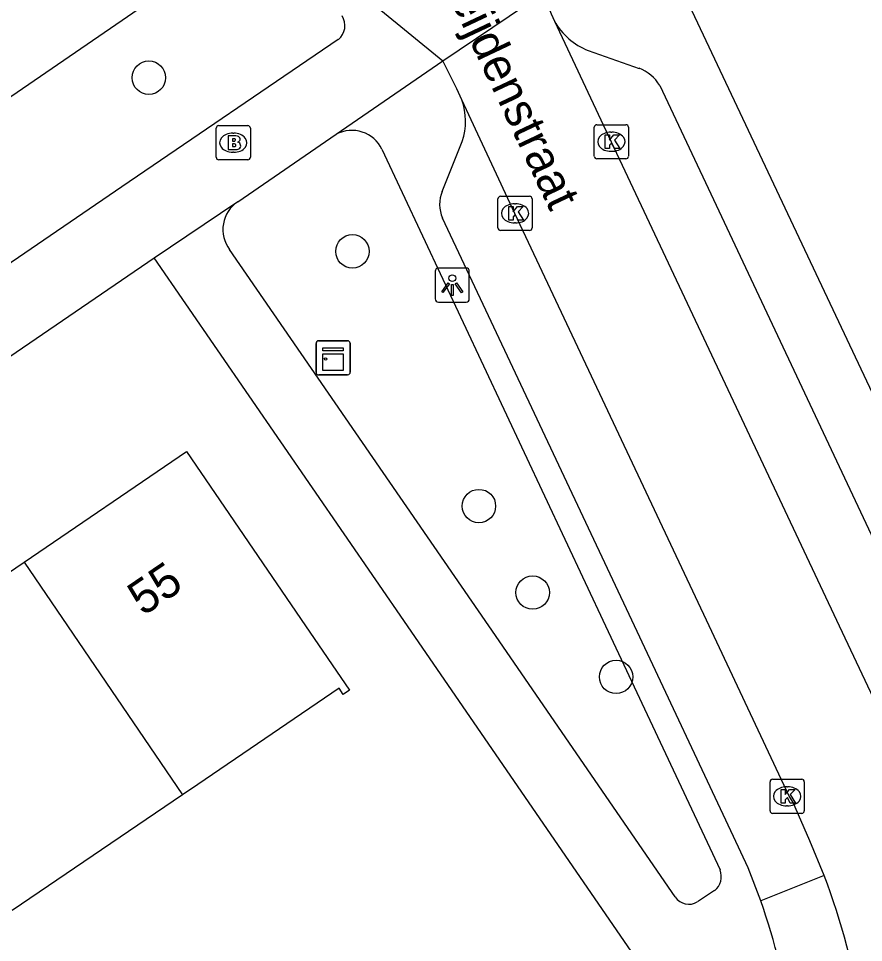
# Model space of a CAD drawing. Extents: x 158087 to 159494, y 382905 to 383981.
# Drawn here: x 158436.85 to 158461.58, y 383490.73 to 383517.78 of the extents above; entities that cross this region are included whole.
import ezdxf

# ---------------------------------------------------------------- set-up
doc = ezdxf.new("R2010")
doc.units = 0
for name, color, linetype in [('IMGEO_Boom', 7, 'Continuous'), ('IMGEO_Brandkraan', 7, 'Continuous'), ('IMGEO_Fietspad_gesloten', 7, 'Continuous'), ('IMGEO_Kast', 7, 'Continuous'), ('IMGEO_Kolk', 7, 'Continuous'), ('IMGEO_Lichtpunt', 7, 'Continuous'), ('IMGEO_Openbare_ruimte_label', 7, 'Continuous'), ('IMGEO_Pand', 7, 'Continuous'), ('IMGEO_Pand_nummerreeks', 7, 'Continuous'), ('IMGEO_Rijbaan_lokaal_open', 7, 'Continuous'), ('IMGEO_Voetpad_open', 7, 'Continuous')]:
    doc.layers.add(name, color=color, linetype=linetype)

msp = doc.modelspace()

# ---------------------------------------------------------------- linework, layer by layer
at = {"layer": 'IMGEO_Boom'}
for centre in [(158440.663, 383516.049), (158446.623, 383510.965), (158450.325, 383503.509), (158451.897, 383500.976), (158454.339, 383498.507)]:
    msp.add_circle(centre, 0.489, dxfattribs=at)
at = {"layer": 'IMGEO_Brandkraan'}
for p, q in [((158442.709, 383514.645), (158443.561, 383514.645)), ((158442.634, 383513.719), (158442.634, 383514.571)), ((158443.122, 383514.425), (158443.147, 383514.425)), ((158443.635, 383514.571), (158443.635, 383513.719)), ((158443.145, 383513.865), (158443.12, 383513.865)), ((158443.561, 383513.645), (158442.709, 383513.645))]:
    msp.add_line(p, q, dxfattribs=at)
for points in [[(158442.709, 383514.645), (158443.561, 383514.645)], [(158442.634, 383513.719), (158442.634, 383514.571)], [(158443.635, 383514.571), (158443.635, 383513.719)], [(158442.982, 383514.345), (158442.982, 383513.945), (158443.195, 383513.945)], [(158443.213, 383514.345), (158442.982, 383514.345)], [(158443.161, 383514.264), (158443.107, 383514.264), (158443.107, 383514.188)], [(158443.107, 383514.188), (158443.16, 383514.188)], [(158443.169, 383514.112), (158443.107, 383514.112), (158443.107, 383514.031)], [(158443.107, 383514.031), (158443.169, 383514.031)], [(158443.561, 383513.645), (158442.709, 383513.645)]]:
    msp.add_lwpolyline(points, dxfattribs=at)
for centre, radius, start, end in [((158442.711, 383514.569), 0.0765, 91.552, 178.448), ((158442.711, 383514.569), 0.0765, 91.552, 178.448), ((158443.559, 383514.569), 0.0765, 1.552, 88.448), ((158443.559, 383514.569), 0.0765, 1.552, 88.448), ((158443.162, 383514.226), 0.0379, 267.8285, 90.9355), ((158443.17, 383514.071), 0.0404, 269.8759, 90.5077), ((158443.217, 383514.2), 0.145, 59.4692, 91.5367), ((158443.242, 383514.247), 0.0922, 285.5137, 58.1501), ((158443.247, 383514.055), 0.105, 301.3115, 78.989), ((158443.201, 383514.196), 0.251, 268.6676, 293.5347), ((158442.711, 383513.721), 0.0765, 181.552, 268.448), ((158442.711, 383513.721), 0.0765, 181.552, 268.448), ((158443.559, 383513.721), 0.0765, 271.552, 358.448), ((158443.559, 383513.721), 0.0765, 271.552, 358.448)]:
    msp.add_arc(centre, radius, start, end, dxfattribs=at)
for centre, major_axis, ratio, start_param, end_param in [((158443.121, 383514.145), (-0.387, 0.002), 0.722429, 4.712389, 7.853982), ((158443.146, 383514.145), (-0.39, 0.002), 0.717154, 1.570796, 4.712389)]:
    msp.add_ellipse(centre, major_axis=major_axis, ratio=ratio, start_param=start_param, end_param=end_param, dxfattribs=at)
at = {"layer": 'IMGEO_Fietspad_gesloten'}
msp.add_lwpolyline([(158406.477, 383492.138), (158407.038, 383492.595), (158415.949, 383500), (158420.474, 383503.76), (158424.552, 383506.994), (158427.887, 383509.53), (158436.47, 383515.388), (158443.607, 383520.298), (158444.263, 383520.715), (158445.933, 383521.775)], dxfattribs=at)
at = {"layer": 'IMGEO_Kast'}
for p, q in [((158445.557, 383507.424), (158445.557, 383508.265)), ((158445.557, 383508.265), (158445.557, 383507.424)), ((158445.632, 383508.349), (158446.473, 383508.349)), ((158446.473, 383508.349), (158445.632, 383508.349)), ((158446.557, 383508.274), (158446.557, 383507.433)), ((158446.557, 383507.433), (158446.557, 383508.274)), ((158446.482, 383507.349), (158445.641, 383507.349)), ((158445.641, 383507.349), (158446.482, 383507.349))]:
    msp.add_line(p, q, dxfattribs=at)
for points in [[(158445.752, 383508.139), (158446.352, 383508.139), (158446.352, 383508.054), (158445.752, 383508.054), (158445.752, 383508.139)], [(158445.752, 383507.964), (158446.352, 383507.964), (158446.352, 383507.475), (158445.752, 383507.475), (158445.752, 383507.964)]]:
    msp.add_lwpolyline(points, dxfattribs=at)
msp.add_circle((158445.836, 383507.813), 0.0377, dxfattribs=at)
for centre, start, end in [((158445.635, 383508.271), 92.4484, 184.2845), ((158445.635, 383508.271), 92.4484, 184.2845), ((158446.479, 383508.271), 2.4484, 94.2845), ((158446.479, 383508.271), 2.4484, 94.2845), ((158445.635, 383507.427), 182.4484, 274.2845), ((158445.635, 383507.427), 182.4484, 274.2845), ((158446.479, 383507.427), 272.4484, 4.2845), ((158446.479, 383507.427), 272.4484, 4.2845)]:
    msp.add_arc(centre, 0.0779, start, end, dxfattribs=at)
at = {"layer": 'IMGEO_Kolk'}
for p, q in [((158453.776, 383514.673), (158454.628, 383514.673)), ((158453.701, 383513.747), (158453.701, 383514.599)), ((158454.189, 383514.453), (158454.214, 383514.453)), ((158454.702, 383514.599), (158454.702, 383513.747)), ((158454.212, 383513.893), (158454.187, 383513.893)), ((158454.628, 383513.673), (158453.776, 383513.673)), ((158450.881, 383511.651), (158450.881, 383512.503)), ((158450.956, 383512.577), (158451.808, 383512.577)), ((158451.882, 383512.503), (158451.882, 383511.651)), ((158451.369, 383512.357), (158451.394, 383512.357)), ((158451.392, 383511.797), (158451.367, 383511.797)), ((158451.808, 383511.577), (158450.956, 383511.577)), ((158458.845, 383494.586), (158458.845, 383495.438)), ((158458.92, 383495.512), (158459.772, 383495.512)), ((158459.846, 383495.438), (158459.846, 383494.586)), ((158459.333, 383495.292), (158459.358, 383495.292)), ((158459.356, 383494.732), (158459.331, 383494.732)), ((158459.772, 383494.512), (158458.92, 383494.512))]:
    msp.add_line(p, q, dxfattribs=at)
for points in [[(158453.776, 383514.673), (158454.628, 383514.673)], [(158453.701, 383513.747), (158453.701, 383514.599)], [(158454.022, 383514.373), (158454.145, 383514.373), (158454.145, 383514.222), (158454.275, 383514.373), (158454.439, 383514.373), (158454.293, 383514.222), (158454.446, 383513.973), (158454.294, 383513.973), (158454.209, 383514.137), (158454.145, 383514.07), (158454.145, 383513.973), (158454.022, 383513.973), (158454.022, 383514.373)], [(158454.702, 383514.599), (158454.702, 383513.747)], [(158454.628, 383513.673), (158453.776, 383513.673)], [(158450.881, 383511.651), (158450.881, 383512.503)], [(158450.956, 383512.577), (158451.808, 383512.577)], [(158451.882, 383512.503), (158451.882, 383511.651)], [(158451.202, 383512.277), (158451.325, 383512.277), (158451.325, 383512.126), (158451.455, 383512.277), (158451.619, 383512.277), (158451.473, 383512.126), (158451.626, 383511.877), (158451.474, 383511.877), (158451.389, 383512.041), (158451.325, 383511.974), (158451.325, 383511.877), (158451.202, 383511.877), (158451.202, 383512.277)], [(158451.808, 383511.577), (158450.956, 383511.577)], [(158458.845, 383494.586), (158458.845, 383495.438)], [(158458.92, 383495.512), (158459.772, 383495.512)], [(158459.846, 383495.438), (158459.846, 383494.586)], [(158459.166, 383495.212), (158459.289, 383495.212), (158459.289, 383495.061), (158459.419, 383495.212), (158459.583, 383495.212), (158459.437, 383495.061), (158459.59, 383494.812), (158459.438, 383494.812), (158459.353, 383494.976), (158459.289, 383494.909), (158459.289, 383494.812), (158459.166, 383494.812), (158459.166, 383495.212)], [(158459.772, 383494.512), (158458.92, 383494.512)]]:
    msp.add_lwpolyline(points, dxfattribs=at)
for centre, start, end in [((158453.778, 383514.597), 91.552, 178.448), ((158453.778, 383514.597), 91.552, 178.448), ((158454.626, 383514.597), 1.552, 88.448), ((158454.626, 383514.597), 1.552, 88.448), ((158453.778, 383513.749), 181.552, 268.448), ((158453.778, 383513.749), 181.552, 268.448), ((158454.626, 383513.749), 271.552, 358.448), ((158454.626, 383513.749), 271.552, 358.448), ((158450.958, 383512.501), 91.552, 178.448), ((158450.958, 383512.501), 91.552, 178.448), ((158451.806, 383512.501), 1.552, 88.448), ((158451.806, 383512.501), 1.552, 88.448), ((158450.958, 383511.653), 181.552, 268.448), ((158450.958, 383511.653), 181.552, 268.448), ((158451.806, 383511.653), 271.552, 358.448), ((158451.806, 383511.653), 271.552, 358.448), ((158458.922, 383495.436), 91.552, 178.448), ((158458.922, 383495.436), 91.552, 178.448), ((158459.77, 383495.436), 1.552, 88.448), ((158459.77, 383495.436), 1.552, 88.448), ((158458.922, 383494.588), 181.552, 268.448), ((158458.922, 383494.588), 181.552, 268.448), ((158459.77, 383494.588), 271.552, 358.448), ((158459.77, 383494.588), 271.552, 358.448)]:
    msp.add_arc(centre, 0.0765, start, end, dxfattribs=at)
for centre, major_axis, ratio, start_param, end_param in [((158454.188, 383514.173), (-0.387, 0.002), 0.722429, 4.712389, 7.853982), ((158454.213, 383514.173), (-0.39, 0.002), 0.717154, 1.570796, 4.712389), ((158451.368, 383512.077), (-0.387, 0.002), 0.722429, 4.712389, 7.853982), ((158451.393, 383512.077), (-0.39, 0.002), 0.717154, 1.570796, 4.712389), ((158459.332, 383495.012), (-0.387, 0.002), 0.722429, 4.712389, 7.853982), ((158459.357, 383495.012), (-0.39, 0.002), 0.717154, 1.570796, 4.712389)]:
    msp.add_ellipse(centre, major_axis=major_axis, ratio=ratio, start_param=start_param, end_param=end_param, dxfattribs=at)
at = {"layer": 'IMGEO_Lichtpunt'}
for p, q in [((158449.047, 383510.382), (158449.047, 383509.575)), ((158449.047, 383510.382), (158449.047, 383509.575)), ((158449.949, 383510.477), (158449.141, 383510.477)), ((158449.949, 383510.477), (158449.141, 383510.477)), ((158450.043, 383509.575), (158450.043, 383510.382)), ((158450.043, 383509.575), (158450.043, 383510.382)), ((158449.141, 383509.481), (158449.949, 383509.481)), ((158449.141, 383509.481), (158449.949, 383509.481))]:
    msp.add_line(p, q, dxfattribs=at)
for points in [[(158449.421, 383510.046), (158449.46, 383510.018), (158449.272, 383509.756), (158449.234, 383509.783), (158449.421, 383510.046)], [(158449.633, 383510.018), (158449.671, 383510.045), (158449.858, 383509.783), (158449.819, 383509.755), (158449.633, 383510.018)], [(158449.523, 383509.998), (158449.57, 383509.998), (158449.57, 383509.676), (158449.523, 383509.676), (158449.523, 383509.998)]]:
    msp.add_lwpolyline(points, dxfattribs=at)
msp.add_circle((158449.546, 383510.18), 0.0994, dxfattribs=at)
for centre, start, end in [((158449.141, 383510.382), 90, 180), ((158449.141, 383510.382), 90, 180), ((158449.949, 383510.382), 0, 90), ((158449.949, 383510.382), 0, 90), ((158449.141, 383509.575), 180, 270), ((158449.141, 383509.575), 180, 270), ((158449.949, 383509.575), 270, 0), ((158449.949, 383509.575), 270, 360)]:
    msp.add_arc(centre, 0.0946, start, end, dxfattribs=at)
at = {"layer": 'IMGEO_Pand'}
for points in [[(158437.013, 383501.871), (158441.769, 383505.105), (158445.251, 383500), (158446.536, 383498.116), (158446.355, 383497.993), (158446.231, 383498.175), (158442.099, 383495.361), (158441.652, 383495.057)], [(158432.023, 383498.479), (158434.26, 383500), (158437.013, 383501.871)], [(158437.013, 383501.871), (158438.287, 383500), (158441.652, 383495.057)], [(158441.652, 383495.057), (158436.662, 383491.666)]]:
    msp.add_lwpolyline(points, dxfattribs=at)
at = {"layer": 'IMGEO_Rijbaan_lokaal_open'}
for points in [[(158449.265, 383516.542), (158452.194, 383518.527)], [(158452.194, 383518.527), (158452.436, 383517.922), (158452.538, 383517.704)], [(158452.538, 383517.704), (158454.197, 383514.172), (158460.873, 383500), (158462.448, 383496.657), (158462.825, 383495.814)], [(158449.826, 383515.4), (158449.674, 383515.726), (158449.265, 383516.542)], [(158460.433, 383492.696), (158460.007, 383493.708), (158459.515, 383494.852), (158459.408, 383495.012), (158457.061, 383500), (158451.379, 383512.078), (158449.826, 383515.4)]]:
    msp.add_lwpolyline(points, dxfattribs=at)
msp.add_arc((158440.074, 383485.077), 21.738, 9.0538, 20.5166, dxfattribs=at)
at = {"layer": 'IMGEO_Voetpad_open'}
for points in [[(158455.321, 383520.637), (158465.054, 383500), (158466.286, 383497.387)], [(158447.344, 383518.118), (158449.265, 383516.542)], [(158446.209, 383517.165), (158439.869, 383512.85), (158421.071, 383500), (158400.827, 383486.161)], [(158453.525, 383516.848), (158455.01, 383516.323)], [(158446.147, 383514.393), (158449.265, 383516.542)], [(158455.616, 383515.817), (158463.061, 383500), (158464.676, 383496.572)], [(158443.265, 383512.415), (158446.147, 383514.393)], [(158449.252, 383512.722), (158449.837, 383514.186)], [(158447.485, 383513.953), (158454.03, 383500), (158457.382, 383492.855)], [(158440.823, 383510.78), (158443.237, 383512.402), (158443.265, 383512.415)], [(158458.573, 383491.949), (158458.204, 383492.92), (158457.779, 383493.831), (158454.877, 383500), (158449.26, 383511.94)], [(158456.073, 383492.066), (158450.612, 383500), (158443.027, 383511.019)], [(158395.661, 383479.905), (158425.055, 383500), (158440.823, 383510.78)], [(158456.942, 383487.33), (158448.233, 383500), (158440.823, 383510.78)], [(158460.433, 383492.696), (158458.573, 383491.949)], [(158457.223, 383492.25), (158456.717, 383491.923)]]:
    msp.add_lwpolyline(points, dxfattribs=at)
for centre, radius, start, end in [((158445.877, 383517.574), 0.527, 309.1195, 33.079), ((158454.192, 383518.614), 1.888, 208.8245, 249.307), ((158454.617, 383515.237), 1.155, 30.1607, 70.1167), ((158448.067, 383514.777), 1.866, 341.5331, 19.5051), ((158446.606, 383513.534), 0.974, 25.505, 118.0882), ((158450.159, 383512.34), 0.984, 157.1778, 203.9944), ((158443.802, 383511.605), 0.972, 123.5431, 217.1066), ((158456.893, 383492.66), 0.527, 308.8309, 21.7193), ((158456.467, 383492.32), 0.469, 212.7743, 302.1869), ((158433.163, 383483.227), 26.865, 10.8396, 18.9455)]:
    msp.add_arc(centre, radius, start, end, dxfattribs=at)

# ---------------------------------------------------------------- texts
at = {"layer": 'IMGEO_Openbare_ruimte_label'}
msp.add_text('Philips van Leijdenstraat', height=1, rotation=295.2835, dxfattribs=at).set_placement((158446.227, 383525.217))
at = {"layer": 'IMGEO_Pand_nummerreeks'}
msp.add_text('55', height=1, rotation=34.2113, dxfattribs=at).set_placement((158440.494, 383500.271))

doc.saveas('drawing.dxf')
